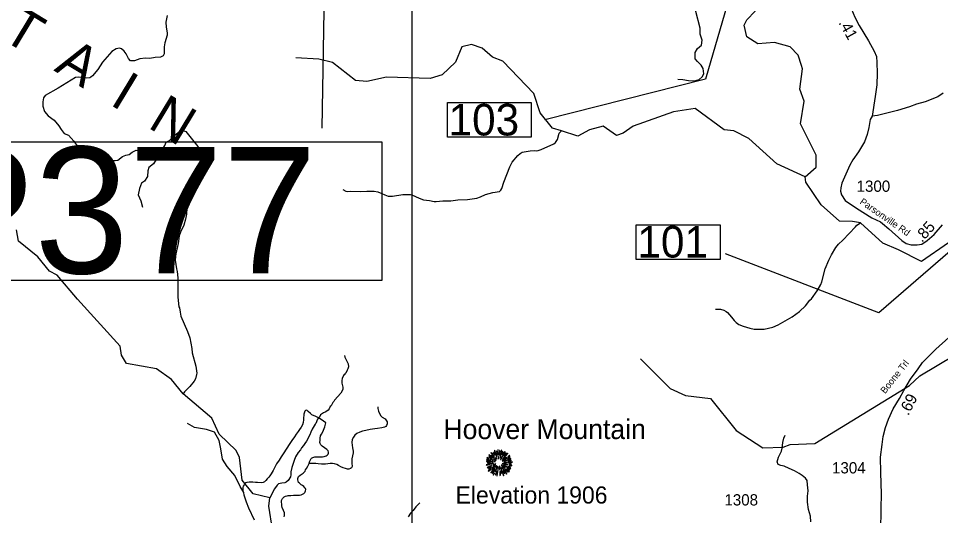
# Model space of a CAD drawing. Extents: x 1248089 to 1457196, y 820910 to 988753.
# Drawn here: x 1308669 to 1318874, y 891661 to 897166 of the extents above; entities that cross this region are included whole.
import ezdxf

# ---------------------------------------------------------------- set-up
doc = ezdxf.new("R2010")
doc.units = 0
for name, color, linetype in [('Exist Geographical Mountain Summit CELL', 7, 'Continuous'), ('Exist Geographical Mountain Summit Elevation Number Label', 7, 'Continuous'), ('Exist Geographical Mountain Summit Label', 7, 'Continuous'), ('Exist Hydrographic Creek Single Shore', 7, 'Continuous'), ('Exist Hydrographic Misc Water Feature', 7, 'Continuous'), ('Exist Road Non-System Type 51', 7, 'Continuous'), ('Exist Road Secondary Structure Standard Bridge Number Label', 7, 'Continuous'), ('Exist Road Secondary Type 41 Attributed', 7, 'Continuous'), ('Exist Road Secondary Type 51 Attributed', 7, 'Continuous'), ('Exist Road Secondary Type 51 Label', 7, 'Continuous'), ('Map Preparation Inset Cut Line', 7, 'Continuous'), ('Prop GRAU CAT1 Cell', 7, 'Continuous'), ('Prop Lane Arrow CELL', 7, 'Continuous'), ('Prop Lane Lines', 7, 'Continuous')]:
    doc.layers.add(name, color=color, linetype=linetype)

msp = doc.modelspace()

# ---------------------------------------------------------------- linework, layer by layer
at = {"layer": 'Exist Geographical Mountain Summit CELL'}
for points in [[(1313935, 892379), (1313961, 892312), (1313964, 892313), (1313940, 892381)], [(1313969, 892327), (1313971, 892327), (1313962, 892375), (1313958, 892374)], [(1313974, 892388), (1313978, 892336), (1313981, 892336), (1313979, 892389)], [(1313990, 892334), (1313994, 892334), (1313997, 892381), (1313992, 892381)], [(1314002, 892306), (1314017, 892383), (1314011, 892384), (1313998, 892306)], [(1314005, 892284), (1314008, 892282), (1314056, 892367), (1314051, 892370)], [(1314019, 892341), (1314023, 892340), (1314032, 892367), (1314027, 892368)], [(1313848, 892260), (1313920, 892254), (1313920, 892256), (1313848, 892266)], [(1313850, 892282), (1313892, 892272), (1313893, 892275), (1313852, 892286)], [(1313853, 892301), (1313876, 892292), (1313877, 892295), (1313855, 892306)], [(1313875, 892312), (1313901, 892295), (1313903, 892298), (1313878, 892316)], [(1313876, 892331), (1313916, 892300), (1313918, 892302), (1313880, 892335)], [(1313892, 892284), (1313922, 892272), (1313923, 892274), (1313894, 892288)], [(1313897, 892355), (1313933, 892318), (1313936, 892320), (1313901, 892360)], [(1313905, 892328), (1313937, 892299), (1313939, 892301), (1313907, 892333)], [(1313924, 892357), (1313940, 892335), (1313942, 892336), (1313928, 892361)], [(1313928, 892289), (1313953, 892270), (1313955, 892273), (1313931, 892292)], [(1313929, 892259), (1313946, 892257), (1313946, 892259), (1313929, 892264)], [(1313948, 892302), (1313962, 892286), (1313964, 892288), (1313951, 892305)], [(1313979, 892315), (1313980, 892286), (1313983, 892286), (1313983, 892315)], [(1314023, 892265), (1314024, 892263), (1314073, 892299), (1314070, 892303)], [(1314026, 892285), (1314028, 892283), (1314084, 892347), (1314080, 892352)], [(1314040, 892262), (1314041, 892260), (1314119, 892289), (1314117, 892293)], [(1314063, 892357), (1314042, 892323), (1314045, 892322), (1314068, 892354)], [(1314084, 892290), (1314111, 892305), (1314108, 892310), (1314082, 892293)], [(1314084, 892313), (1314086, 892311), (1314108, 892327), (1314105, 892331)], [(1314086, 892262), (1314122, 892269), (1314121, 892274), (1314084, 892265)], [(1313846, 892223), (1313848, 892218), (1313884, 892228), (1313882, 892231)], [(1313856, 892195), (1313859, 892190), (1313904, 892210), (1313903, 892215)], [(1313860, 892243), (1313890, 892244), (1313890, 892248), (1313859, 892248)], [(1313867, 892158), (1313870, 892154), (1313899, 892175), (1313896, 892179)], [(1313874, 892179), (1313903, 892196), (1313901, 892199), (1313871, 892184)], [(1313892, 892234), (1313893, 892229), (1313926, 892238), (1313926, 892241)], [(1313898, 892139), (1313901, 892136), (1313942, 892184), (1313939, 892186)], [(1313914, 892170), (1313933, 892188), (1313930, 892190), (1313909, 892173)], [(1313910, 892189), (1313913, 892185), (1313947, 892213), (1313946, 892216)], [(1313938, 892170), (1313913, 892131), (1313917, 892128), (1313942, 892168)], [(1313920, 892220), (1313922, 892215), (1313951, 892230), (1313950, 892234)], [(1313942, 892149), (1313946, 892147), (1313973, 892205), (1313970, 892206)], [(1313949, 892198), (1313952, 892195), (1313962, 892211), (1313960, 892213)], [(1313963, 892103), (1313968, 892102), (1313980, 892191), (1313977, 892192)], [(1313989, 892207), (1313992, 892170), (1313997, 892170), (1313992, 892208)], [(1314005, 892198), (1314013, 892169), (1314017, 892170), (1314007, 892199)], [(1314014, 892132), (1314009, 892162), (1314006, 892162), (1314010, 892131)], [(1314013, 892219), (1314051, 892183), (1314054, 892188), (1314015, 892221)], [(1314019, 892196), (1314070, 892121), (1314073, 892124), (1314022, 892197)], [(1314024, 892236), (1314085, 892224), (1314086, 892228), (1314025, 892239)], [(1314030, 892159), (1314046, 892130), (1314050, 892132), (1314033, 892161)], [(1314038, 892216), (1314116, 892178), (1314118, 892183), (1314039, 892219)], [(1314039, 892250), (1314039, 892247), (1314069, 892247), (1314070, 892252)], [(1314051, 892170), (1314082, 892141), (1314085, 892144), (1314054, 892173)], [(1314068, 892171), (1314099, 892145), (1314102, 892149), (1314070, 892174)], [(1314077, 892182), (1314102, 892169), (1314105, 892173), (1314079, 892186)], [(1314082, 892248), (1314134, 892252), (1314135, 892256), (1314082, 892252)], [(1314091, 892206), (1314112, 892198), (1314114, 892202), (1314093, 892209)], [(1314097, 892237), (1314123, 892234), (1314123, 892239), (1314097, 892240)], [(1314101, 892219), (1314129, 892212), (1314130, 892218), (1314102, 892224)], [(1313923, 892111), (1313928, 892109), (1313939, 892133), (1313936, 892135)], [(1313953, 892113), (1313965, 892156), (1313962, 892157), (1313949, 892114)], [(1313995, 892149), (1313998, 892106), (1314002, 892107), (1313999, 892149)], [(1314019, 892153), (1314036, 892103), (1314041, 892105), (1314022, 892154)]]:
    msp.add_lwpolyline(points, close=True, dxfattribs=at)
at = {"layer": 'Exist Hydrographic Creek Single Shore'}
for points in [[(1317334, 896646), (1317300, 896758), (1317210, 896851), (1317036, 896898), (1316853, 896885), (1316729, 896963), (1316701, 897092), (1316730, 897149), (1316822, 897247), (1316833, 897443), (1316793, 897575), (1316716, 897715), (1316609, 897576)], [(1319260, 894888), (1318664, 894476), (1318409, 894605), (1318236, 894677), (1317989, 894903), (1317899, 894917), (1317757, 894920), (1317553, 895101), (1317384, 895354), (1317377, 895413)], [(1311482, 891507), (1311438, 891764), (1311450, 891856), (1311266, 891902), (1311145, 892055), (1311117, 892305), (1311077, 892382), (1310890, 892563), (1310810, 892738), (1310492, 893009), (1310362, 893168), (1310198, 893286), (1309866, 893345), (1309809, 893438), (1309795, 893537), (1309323, 894058), (1309096, 894322), (1309014, 894367), (1308884, 894527), (1308671, 894698), (1308649, 894824)]]:
    msp.add_lwpolyline(points, dxfattribs=at)
at = {"layer": 'Exist Hydrographic Misc Water Feature'}
for points in [[(1317377, 895413), (1317063, 895554), (1316753, 895836), (1316588, 895922), (1316480, 895934), (1316160, 896167), (1315918, 896132), (1315472, 895974), (1315362, 895894), (1315286, 895869), (1315139, 895974), (1314988, 895934), (1314861, 895864), (1314680, 895920), (1314579, 895952), (1314442, 896122), (1314372, 896334), (1314029, 896692), (1313914, 896737), (1313800, 896838), (1313684, 896876), (1313575, 896852), (1313504, 896680), (1313359, 896541), (1313225, 896501), (1312741, 896514), (1312523, 896469), (1312399, 896478), (1312145, 896677), (1311995, 896713), (1311737, 896728)], [(1317377, 895413), (1317496, 895519), (1317499, 895651), (1317324, 895999), (1317363, 896248), (1317316, 896383), (1317346, 896606), (1317334, 896646)], [(1312260, 895271), (1312291, 895252), (1312307, 895248), (1312347, 895255), (1312451, 895250), (1312524, 895255), (1312604, 895253), (1312647, 895244), (1312691, 895229), (1312723, 895212), (1312762, 895199), (1312810, 895199), (1312923, 895216), (1313009, 895215), (1313021, 895213), (1313102, 895175), (1313153, 895157), (1313217, 895149), (1313269, 895138), (1313293, 895137), (1313365, 895145), (1313453, 895147), (1313533, 895156), (1313637, 895161), (1313742, 895176), (1313782, 895189), (1313839, 895215), (1313920, 895237), (1313992, 895251), (1314006, 895263), (1314019, 895282), (1314039, 895354), (1314106, 895524), (1314133, 895573), (1314195, 895649), (1314220, 895672), (1314244, 895684), (1314333, 895699), (1314381, 895702), (1314397, 895699), (1314421, 895702), (1314453, 895714), (1314595, 895779), (1314612, 895793), (1314633, 895824), (1314652, 895894), (1314680, 895920)], [(1310533, 895069), (1310527, 894997), (1310516, 894942), (1310498, 894878), (1310462, 894799), (1310449, 894760), (1310436, 894672), (1310411, 894561), (1310406, 894529), (1310405, 894491), (1310418, 894393), (1310425, 894365), (1310433, 894292), (1310431, 894132), (1310433, 894078), (1310444, 893974), (1310450, 893960), (1310457, 893912), (1310467, 893868), (1310541, 893701), (1310565, 893629), (1310589, 893512), (1310592, 893464), (1310632, 893315), (1310642, 893239), (1310641, 893223), (1310628, 893175), (1310615, 893151), (1310566, 893089), (1310508, 893031), (1310492, 893009)], [(1316384, 893946), (1316440, 893945), (1316474, 893936), (1316500, 893921), (1316515, 893909), (1316562, 893859), (1316589, 893823), (1316612, 893798), (1316642, 893777), (1316691, 893758), (1316762, 893736), (1316810, 893726), (1316882, 893724), (1316922, 893727), (1317019, 893748), (1317076, 893772), (1317230, 893860), (1317312, 893922), (1317378, 893984), (1317427, 894046), (1317444, 894062), (1317510, 894148), (1317548, 894221), (1317559, 894250), (1317597, 894393), (1317636, 894488), (1317666, 894549), (1317716, 894628), (1317745, 894665), (1317792, 894712), (1317931, 894859), (1317947, 894875), (1317989, 894903)], [(1315554, 893395), (1315880, 893070), (1316053, 892991), (1316328, 892959), (1316611, 892602), (1316907, 892413), (1317132, 892418), (1317208, 892449), (1317483, 892460), (1318532, 893102), (1318643, 893208), (1319413, 893666), (1319597, 893701), (1320083, 893672)], [(1312276, 893435), (1312280, 893415), (1312317, 893342), (1312323, 893310), (1312316, 893286), (1312307, 893271), (1312291, 893239), (1312282, 893231), (1312282, 893223), (1312268, 893212), (1312253, 893180), (1312248, 893156), (1312247, 893126), (1312258, 893084), (1312260, 893072), (1312257, 893056), (1312236, 893017), (1312166, 892939), (1312158, 892923), (1312149, 892915), (1312128, 892876), (1312120, 892868), (1312107, 892844), (1312095, 892829), (1312070, 892811), (1312044, 892798), (1312013, 892775), (1312005, 892759), (1311980, 892728), (1311959, 892681), (1311951, 892673), (1311919, 892618), (1311904, 892586), (1311895, 892555), (1311857, 892484), (1311837, 892460), (1311824, 892437), (1311803, 892413), (1311790, 892390), (1311766, 892358), (1311736, 892311), (1311719, 892272), (1311693, 892193), (1311684, 892145), (1311683, 892113), (1311678, 892089), (1311655, 892050), (1311632, 892030), (1311616, 892023), (1311584, 892020), (1311548, 892011), (1311531, 891997), (1311504, 891958), (1311450, 891856)], [(1313111, 891804), (1313065, 891757), (1313036, 891718), (1313007, 891687), (1312982, 891648)]]:
    msp.add_lwpolyline(points, dxfattribs=at)
at = {"layer": 'Exist Road Non-System Type 51'}
for points in [[(1315967, 896492), (1316021, 896488), (1316085, 896480), (1316151, 896473), (1316204, 896490), (1316234, 896518), (1316253, 896554), (1316247, 896612), (1316223, 896648), (1316185, 896689), (1316159, 896717), (1316157, 896787), (1316183, 896834), (1316228, 896870), (1316234, 896926), (1316215, 896992), (1316213, 897058), (1316164, 897244), (1316164, 897297), (1316196, 897406), (1316202, 897465), (1316204, 897512)], [(1310313, 897197), (1310300, 897126), (1310304, 897070), (1310314, 897007), (1310313, 896982), (1310290, 896896), (1310282, 896850), (1310283, 896794), (1310282, 896774), (1310269, 896751), (1310242, 896737), (1310181, 896732), (1310124, 896723), (1310074, 896727), (1310012, 896720), (1309952, 896698), (1309933, 896695), (1309910, 896698), (1309887, 896722), (1309861, 896774), (1309837, 896805), (1309809, 896829), (1309786, 896836), (1309749, 896829), (1309701, 896799), (1309651, 896739), (1309598, 896681), (1309549, 896599)], [(1309549, 896599), (1309488, 896531), (1309469, 896514), (1309457, 896508), (1309423, 896504), (1309376, 896511), (1309334, 896516), (1309300, 896511), (1309109, 896395), (1308963, 896311), (1308945, 896285), (1308939, 896244), (1308937, 896196), (1308957, 896137), (1308996, 896089), (1309063, 896040), (1309115, 895977), (1309140, 895935), (1309174, 895891), (1309221, 895874), (1309281, 895806), (1309323, 895749), (1309391, 895736), (1309450, 895716), (1309501, 895638), (1309545, 895603), (1309578, 895589), (1309623, 895589), (1309693, 895593), (1309740, 895591), (1309769, 895596), (1309820, 895638), (1309857, 895650), (1309893, 895661), (1309927, 895686), (1309972, 895706), (1310011, 895698), (1310051, 895673), (1310106, 895664), (1310166, 895659), (1310237, 895675)], [(1310237, 895675), (1310287, 895760), (1310302, 895794), (1310340, 895814), (1310400, 895875), (1310453, 895918), (1310482, 895930), (1310521, 895915), (1310552, 895876), (1310654, 895746), (1310735, 895659)], [(1310237, 895675), (1310194, 895605), (1310164, 895555), (1310112, 895515), (1310099, 895479), (1310096, 895417), (1310064, 895363), (1310031, 895343), (1310008, 895282), (1309995, 895212), (1310025, 895147), (1310040, 895077)], [(1311885, 892239), (1311891, 892255), (1311900, 892278), (1311908, 892292), (1311912, 892296), (1311925, 892306), (1311949, 892311), (1311969, 892311), (1311993, 892310), (1312033, 892313), (1312051, 892317), (1312073, 892324), (1312087, 892332), (1312097, 892342), (1312102, 892354), (1312102, 892364), (1312096, 892378), (1312081, 892394), (1312057, 892411), (1312031, 892430), (1312016, 892446), (1312008, 892458), (1312006, 892472), (1312007, 892496), (1312007, 892518), (1312012, 892546), (1312023, 892564), (1312037, 892589), (1312046, 892607), (1312060, 892645), (1312069, 892687), (1312044, 892707), (1312009, 892732), (1311959, 892757), (1311917, 892778), (1311900, 892793), (1311874, 892813), (1311864, 892824), (1311857, 892828), (1311847, 892826), (1311838, 892816), (1311836, 892808), (1311829, 892784), (1311827, 892768), (1311825, 892746), (1311822, 892720), (1311819, 892693), (1311811, 892667), (1311796, 892641), (1311780, 892615), (1311765, 892592), (1311744, 892564), (1311724, 892533), (1311695, 892493), (1311674, 892460), (1311630, 892395), (1311605, 892357), (1311576, 892312), (1311554, 892276), (1311524, 892233), (1311506, 892196), (1311487, 892160), (1311466, 892124), (1311451, 892103), (1311439, 892087), (1311423, 892068), (1311408, 892050), (1311392, 892036), (1311378, 892026), (1311356, 892023), (1311314, 892026), (1311292, 892029), (1311262, 892031), (1311240, 892030), (1311224, 892030), (1311198, 892029), (1311187, 892023), (1311175, 892015), (1311165, 892003), (1311156, 891988), (1311152, 891972), (1311151, 891935)], [(1312647, 892866), (1312648, 892847), (1312653, 892819), (1312676, 892771), (1312693, 892752), (1312729, 892731), (1312748, 892701)], [(1312748, 892701), (1312750, 892677), (1312741, 892657), (1312733, 892647), (1312719, 892640), (1312689, 892632), (1312644, 892625), (1312612, 892622), (1312562, 892613), (1312512, 892604), (1312478, 892595), (1312447, 892586), (1312413, 892571), (1312391, 892553), (1312376, 892531), (1312363, 892502), (1312359, 892472), (1312362, 892440), (1312367, 892410), (1312374, 892373), (1312374, 892355), (1312367, 892324), (1312360, 892288), (1312358, 892266), (1312359, 892242), (1312362, 892204), (1312356, 892190), (1312344, 892182), (1312324, 892174), (1312312, 892175), (1312288, 892181), (1312262, 892190), (1312236, 892200), (1312211, 892215), (1312193, 892226), (1312167, 892234), (1312143, 892239), (1312117, 892239), (1312067, 892230), (1312041, 892229), (1312023, 892232), (1311987, 892236), (1311959, 892239), (1311947, 892239), (1311885, 892239)], [(1317437, 891593), (1317435, 891656), (1317412, 891728), (1317403, 891810), (1317403, 891878), (1317408, 891935), (1317401, 892000), (1317396, 892048), (1317378, 892075), (1317342, 892105), (1317310, 892127), (1317256, 892157), (1317197, 892182), (1317143, 892209), (1317107, 892216), (1317077, 892225), (1317066, 892256), (1317082, 892308), (1317113, 892376), (1317122, 892408), (1317127, 892469), (1317141, 892519), (1317156, 892551)], [(1311609, 891649), (1311613, 891663), (1311613, 891669), (1311612, 891691), (1311603, 891717), (1311589, 891751), (1311584, 891771), (1311582, 891788), (1311579, 891810), (1311581, 891828), (1311592, 891851), (1311598, 891859), (1311610, 891869), (1311626, 891875), (1311642, 891880), (1311654, 891882), (1311685, 891885), (1311713, 891887), (1311739, 891886), (1311767, 891887), (1311781, 891889), (1311797, 891892), (1311813, 891898), (1311827, 891906), (1311837, 891918), (1311842, 891926), (1311844, 891936), (1311848, 891949), (1311846, 891960), (1311839, 891970), (1311827, 891982), (1311811, 891994), (1311797, 892003), (1311778, 892019), (1311770, 892029), (1311764, 892041), (1311761, 892056), (1311761, 892072), (1311769, 892093), (1311786, 892109), (1311820, 892132), (1311841, 892154), (1311847, 892166), (1311858, 892183), (1311870, 892207), (1311881, 892231), (1311885, 892239)]]:
    msp.add_lwpolyline(points, dxfattribs=at)
at = {"layer": 'Exist Road Secondary Structure Standard Bridge Number Label'}
for points in [[(1316563, 897496), (1316272, 896494), (1314495, 896042)], [(1319171, 894755), (1318191, 893906), (1316493, 894559)]]:
    msp.add_lwpolyline(points, dxfattribs=at)
for points in [[(1313416, 896234), (1314345, 896234), (1314345, 895850), (1313416, 895850)], [(1315506, 894882), (1316435, 894882), (1316435, 894498), (1315506, 894498)]]:
    msp.add_lwpolyline(points, close=True, dxfattribs=at)
at = {"layer": 'Exist Road Secondary Type 41 Attributed'}
msp.add_lwpolyline([(1311280, 891612), (1311219, 891742), (1311192, 891810), (1311168, 891887), (1311162, 891915), (1311151, 891935), (1311121, 891984), (1311064, 892106), (1310979, 892204), (1310926, 892285), (1310910, 892399), (1310889, 892492), (1310837, 892586), (1310751, 892614), (1310617, 892638), (1310538, 892682)], dxfattribs=at)
at = {"layer": 'Exist Road Secondary Type 51 Attributed'}
for points in [[(1317485, 898102), (1317591, 897905), (1317646, 897812), (1317682, 897731), (1317736, 897562), (1317785, 897459), (1317889, 897268), (1317926, 897178), (1317975, 897089), (1318077, 896916), (1318141, 896805), (1318164, 896745), (1318168, 896679), (1318173, 896560), (1318168, 896430), (1318149, 896302), (1318117, 896085)], [(1318903, 896339), (1318843, 896298), (1318702, 896241), (1318609, 896216), (1318531, 896186), (1318399, 896148), (1318323, 896128), (1318178, 896091), (1318117, 896085)], [(1318117, 896085), (1318095, 896048), (1318081, 895958), (1318061, 895881), (1318032, 895801), (1317965, 895690), (1317904, 895601), (1317870, 895540), (1317824, 895441), (1317783, 895342), (1317771, 895291), (1317767, 895255), (1317776, 895214), (1317820, 895151), (1317943, 895065), (1318112, 894958), (1318211, 894915), (1318231, 894895), (1318300, 894837), (1318447, 894707), (1318493, 894673), (1318549, 894659), (1318614, 894659), (1318667, 894668), (1318725, 894707), (1318802, 894775), (1318897, 894881)], [(1318158, 891256), (1318182, 891357), (1318201, 891484), (1318215, 891634), (1318216, 891744), (1318220, 891898), (1318213, 892137), (1318209, 892307), (1318229, 892450), (1318240, 892535), (1318266, 892635), (1318299, 892729), (1318350, 892844), (1318420, 892956), (1318467, 893047), (1318543, 893170), (1318626, 893285), (1318675, 893358), (1318732, 893416), (1318822, 893503), (1318964, 893633)]]:
    msp.add_lwpolyline(points, dxfattribs=at)
at = {"layer": 'Map Preparation Inset Cut Line'}
msp.add_lwpolyline([(1313026, 913085), (1388709, 913085), (1388709, 884380), (1373501, 884377), (1373501, 868837), (1313026, 868837)], close=True, dxfattribs=at)
at = {"layer": 'Prop Lane Arrow CELL'}
msp.add_lwpolyline([(1312183, 901577), (1312112, 900941), (1312028, 895952)], dxfattribs=at)
msp.add_lwpolyline([(1307626, 895799), (1312691, 895799), (1312691, 894264), (1307626, 894264)], close=True, dxfattribs=at)

# ---------------------------------------------------------------- texts
at = {"layer": 'Exist Geographical Mountain Summit Elevation Number Label'}
msp.add_text('Elevation 1906', height=190, dxfattribs=at).set_placement((1313507, 891794))
at = {"layer": 'Exist Geographical Mountain Summit Label'}
msp.add_text('M  O  U  N  T  A  I  N', height=440, rotation=328.8202, dxfattribs=at).set_placement((1305809, 898554))
msp.add_text('Hoover Mountain', height=220, dxfattribs=at).set_placement((1313372, 892508))
at = {"layer": 'Exist Road Secondary Structure Standard Bridge Number Label'}
for s, p in [('103', (1313429, 895870)), ('101', (1315519, 894518))]:
    msp.add_text(s, height=350, dxfattribs=at).set_placement(p)
at = {"layer": 'Exist Road Secondary Type 51 Label'}
for s, rotation, p in [('Parsonville Rd', 325.2282, (1317973, 895120)), ('Boone Trl', 51.757, (1318261, 893005))]:
    msp.add_text(s, height=75, rotation=rotation, dxfattribs=at).set_placement(p)
at = {"layer": 'Prop GRAU CAT1 Cell'}
for s, rotation, p in [('.41', 298.9313, (1317742, 897119)), ('.85', 48.4702, (1318669, 894678)), ('.69', 62.7629, (1318517, 892761))]:
    msp.add_text(s, height=125, rotation=rotation, dxfattribs=at).set_placement(p)
at = {"layer": 'Prop Lane Arrow CELL'}
msp.add_text('P377', height=1400, dxfattribs=at).set_placement((1307598, 894343))
at = {"layer": 'Prop Lane Lines'}
for s, p in [('1300', (1317945, 895246)), ('1304', (1317673, 892128)), ('1308', (1316482, 891773))]:
    msp.add_text(s, height=125, dxfattribs=at).set_placement(p)

doc.saveas('drawing.dxf')
